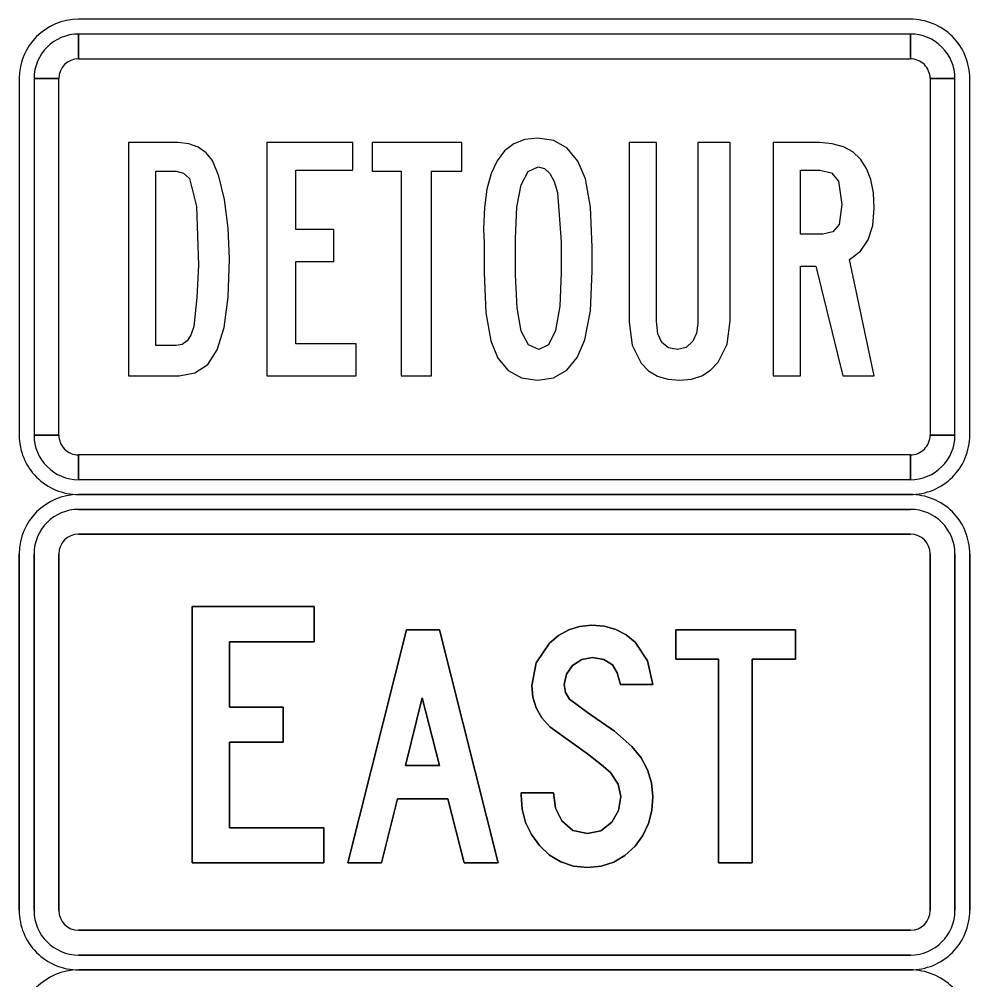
# Model space of a CAD drawing. Extents: x 10133 to 81668, y 5524 to 11018.
# Drawn here: x 28545.9 to 28645.9, y 9538.8 to 9639.8 of the extents above; entities that cross this region are included whole.
import ezdxf

# ---------------------------------------------------------------- set-up
doc = ezdxf.new("R2010")
doc.units = 0
doc.layers.add('DisPlatData', color=7, linetype='Continuous')
doc.layers.add('DisPropROW', color=7, linetype='Continuous')

msp = doc.modelspace()

# ---------------------------------------------------------------- linework, layer by layer
at = {"layer": 'DisPlatData'}
for p, q in [((28552.11, 9589.83), (28639.61, 9589.83)), ((28639.61, 9589.83), (28552.11, 9589.83)), ((28552.11, 9589.83), (28552.11, 9589.83)), ((28552.11, 9589.83), (28552.11, 9589.83)), ((28552.11, 9589.83), (28639.61, 9589.83)), ((28639.61, 9589.83), (28552.11, 9589.83)), ((28639.61, 9589.83), (28639.61, 9589.83)), ((28639.61, 9589.83), (28639.61, 9589.83)), ((28639.61, 9588.27), (28552.11, 9588.27)), ((28552.11, 9588.27), (28552.11, 9588.27)), ((28552.11, 9588.27), (28639.61, 9588.27)), ((28552.11, 9585.66), (28552.11, 9585.66)), ((28552.11, 9585.66), (28639.61, 9585.66)), ((28639.61, 9585.66), (28552.11, 9585.66)), ((28545.86, 9583.58), (28545.86, 9583.58)), ((28545.86, 9546.08), (28545.86, 9583.58)), ((28545.86, 9583.58), (28545.86, 9583.58)), ((28545.86, 9583.58), (28545.86, 9546.08)), ((28545.86, 9546.08), (28545.86, 9583.58)), ((28545.86, 9583.58), (28545.86, 9546.08)), ((28547.43, 9583.58), (28547.43, 9583.58)), ((28547.43, 9583.58), (28547.43, 9546.08)), ((28547.43, 9546.08), (28547.43, 9583.58)), ((28550.03, 9546.08), (28550.03, 9583.58)), ((28550.03, 9583.58), (28550.03, 9583.58)), ((28550.03, 9583.58), (28550.03, 9546.08)), ((28641.7, 9583.58), (28641.7, 9546.08)), ((28641.7, 9546.08), (28641.7, 9583.58)), ((28644.3, 9546.08), (28644.3, 9583.58)), ((28644.3, 9583.58), (28644.3, 9546.08)), ((28645.86, 9583.58), (28645.86, 9583.58)), ((28645.86, 9583.58), (28645.86, 9546.08)), ((28645.86, 9546.08), (28645.86, 9583.58)), ((28645.86, 9583.58), (28645.86, 9583.58)), ((28645.86, 9583.58), (28645.86, 9546.08)), ((28645.86, 9546.08), (28645.86, 9583.58)), ((28545.86, 9546.08), (28545.86, 9546.08)), ((28545.86, 9546.08), (28545.86, 9546.08)), ((28645.86, 9546.08), (28645.86, 9546.08)), ((28645.86, 9546.08), (28645.86, 9546.08)), ((28639.61, 9543.99), (28552.11, 9543.99)), ((28552.11, 9543.99), (28639.61, 9543.99)), ((28639.61, 9543.99), (28639.61, 9543.99)), ((28552.11, 9541.39), (28639.61, 9541.39)), ((28639.61, 9541.39), (28552.11, 9541.39)), ((28639.61, 9541.39), (28639.61, 9541.39)), ((28552.11, 9539.83), (28552.11, 9539.83)), ((28639.61, 9539.83), (28552.11, 9539.83)), ((28552.11, 9539.83), (28552.11, 9539.83)), ((28552.11, 9539.83), (28639.61, 9539.83)), ((28639.61, 9539.83), (28552.11, 9539.83)), ((28552.11, 9539.83), (28639.61, 9539.83)), ((28639.61, 9539.83), (28552.11, 9539.83)), ((28639.61, 9539.83), (28552.11, 9539.83)), ((28552.11, 9539.83), (28552.11, 9539.83)), ((28552.11, 9539.83), (28639.61, 9539.83)), ((28552.11, 9539.83), (28552.11, 9539.83)), ((28552.11, 9539.83), (28639.61, 9539.83)), ((28639.61, 9539.83), (28639.61, 9539.83)), ((28639.61, 9539.83), (28639.61, 9539.83)), ((28639.61, 9539.83), (28639.61, 9539.83)), ((28639.61, 9539.83), (28639.61, 9539.83))]:
    msp.add_line(p, q, dxfattribs=at)
for points in [[(28577.91, 9554.78), (28567.98, 9554.78), (28567.98, 9563.77), (28573.62, 9563.77), (28573.62, 9567.47), (28567.98, 9567.47), (28567.98, 9574.34), (28576.88, 9574.34), (28576.88, 9578.05), (28564.04, 9578.05), (28564.04, 9551.08), (28577.91, 9551.08), (28577.91, 9554.78)], [(28577.91, 9551.08), (28564.04, 9551.08), (28564.04, 9578.05), (28576.88, 9578.05), (28576.88, 9574.34), (28567.98, 9574.34), (28567.98, 9567.47), (28573.62, 9567.47), (28573.62, 9563.77), (28567.98, 9563.77), (28567.98, 9554.78), (28577.91, 9554.78), (28577.91, 9551.08)], [(28598.68, 9558.44), (28598.68, 9558.22), (28598.79, 9556.73), (28599.14, 9555.34), (28599.74, 9554.07), (28600.58, 9552.92), (28601.64, 9551.9), (28602.84, 9551.18), (28604.16, 9550.74), (28605.63, 9550.6), (28607.09, 9550.73), (28608.42, 9551.16), (28609.59, 9551.86), (28610.65, 9552.85), (28611.47, 9553.98), (28612.05, 9555.24), (28612.41, 9556.6), (28612.52, 9558.08), (28612.38, 9559.5), (28611.97, 9560.86), (28611.28, 9562.13), (28610.32, 9563.34), (28608.47, 9564.94), (28605.63, 9566.89), (28603.74, 9568.3), (28603.34, 9569.02), (28603.2, 9569.83), (28603.42, 9570.93), (28604.08, 9571.85), (28605.04, 9572.48), (28606.17, 9572.69), (28607.38, 9572.49), (28608.27, 9571.9), (28608.75, 9571.07), (28609.12, 9569.84), (28612.52, 9569.84), (28611.97, 9572.34), (28610.67, 9574.31), (28609.72, 9575.08), (28608.64, 9575.63), (28607.42, 9575.97), (28606.07, 9576.08), (28604.82, 9575.96), (28603.67, 9575.6), (28602.61, 9575.01), (28601.65, 9574.18), (28600.25, 9572.13), (28599.79, 9569.74), (28599.91, 9568.5), (28600.26, 9567.38), (28600.84, 9566.33), (28601.67, 9565.39), (28605.65, 9562.54), (28607.13, 9561.41), (28608.05, 9560.58), (28608.86, 9559.35), (28609.14, 9558.05), (28608.9, 9556.6), (28608.2, 9555.37), (28607.04, 9554.47), (28605.63, 9554.16), (28604.12, 9554.5), (28602.95, 9555.5), (28602.27, 9556.84), (28602.07, 9558.44), (28598.68, 9558.44)], [(28602.07, 9558.44), (28602.27, 9556.84), (28602.95, 9555.5), (28604.12, 9554.5), (28605.63, 9554.16), (28607.04, 9554.47), (28608.2, 9555.37), (28608.9, 9556.6), (28609.14, 9558.05), (28608.86, 9559.35), (28608.05, 9560.58), (28607.13, 9561.41), (28605.65, 9562.54), (28601.67, 9565.39), (28600.84, 9566.33), (28600.26, 9567.38), (28599.91, 9568.5), (28599.79, 9569.74), (28600.25, 9572.13), (28601.65, 9574.18), (28602.61, 9575.01), (28603.67, 9575.6), (28604.82, 9575.96), (28606.07, 9576.08), (28607.42, 9575.97), (28608.64, 9575.63), (28609.72, 9575.08), (28610.67, 9574.31), (28611.97, 9572.34), (28612.52, 9569.84), (28609.12, 9569.84), (28608.75, 9571.07), (28608.27, 9571.9), (28607.38, 9572.49), (28606.17, 9572.69), (28605.04, 9572.48), (28604.08, 9571.85), (28603.42, 9570.93), (28603.2, 9569.83), (28603.34, 9569.02), (28603.74, 9568.3), (28605.63, 9566.89), (28608.47, 9564.94), (28610.32, 9563.34), (28611.28, 9562.13), (28611.97, 9560.86), (28612.38, 9559.5), (28612.52, 9558.08), (28612.41, 9556.6), (28612.05, 9555.24), (28611.47, 9553.98), (28610.65, 9552.85), (28609.59, 9551.86), (28608.42, 9551.16), (28607.09, 9550.73), (28605.63, 9550.6), (28604.16, 9550.74), (28602.84, 9551.18), (28601.64, 9551.9), (28600.58, 9552.92), (28599.74, 9554.07), (28599.14, 9555.34), (28598.79, 9556.73), (28598.68, 9558.22), (28598.68, 9558.44), (28602.07, 9558.44)], [(28580.43, 9551.08), (28583.99, 9551.08), (28585.65, 9557.83), (28590.94, 9557.83), (28592.68, 9551.08), (28596.26, 9551.08), (28590.07, 9575.6), (28586.61, 9575.6), (28580.43, 9551.08)], [(28586.61, 9575.6), (28590.07, 9575.6), (28596.26, 9551.08), (28592.68, 9551.08), (28590.94, 9557.83), (28585.65, 9557.83), (28583.99, 9551.08), (28580.43, 9551.08), (28586.61, 9575.6)], [(28619.41, 9551.08), (28622.97, 9551.08), (28622.97, 9572.52), (28627.54, 9572.52), (28627.54, 9575.6), (28614.93, 9575.6), (28614.93, 9572.52), (28619.41, 9572.52), (28619.41, 9551.08)], [(28619.41, 9572.52), (28614.93, 9572.52), (28614.93, 9575.6), (28627.54, 9575.6), (28627.54, 9572.52), (28622.97, 9572.52), (28622.97, 9551.08), (28619.41, 9551.08), (28619.41, 9572.52)], [(28586.51, 9561.32), (28588.24, 9568.44), (28590.07, 9561.32), (28586.51, 9561.32)], [(28590.07, 9561.32), (28588.24, 9568.44), (28586.51, 9561.32), (28590.07, 9561.32)]]:
    msp.add_lwpolyline(points, dxfattribs=at)
for centre, radius, start, end in [((28552.11, 9583.58), 6.25, 90.0002, 179.9998), ((28552.11, 9583.58), 6.25, 90.0002, 179.9998), ((28552.11, 9583.58), 6.25, 90.0002, 179.9998), ((28552.11, 9583.58), 6.25, 90.0002, 179.9998), ((28639.61, 9583.58), 6.25, 0, 90.0002), ((28639.61, 9583.58), 6.25, 0, 90.0002), ((28639.61, 9583.58), 6.25, 0, 90.0002), ((28639.61, 9583.58), 6.25, 0, 90.0002), ((28552.11, 9583.58), 4.69, 90.0002, 179.9998), ((28552.11, 9583.58), 4.69, 90.0002, 179.9998), ((28639.61, 9583.58), 4.69, 0, 90), ((28639.61, 9583.58), 4.69, 0, 90), ((28552.11, 9583.58), 2.08, 90.0002, 179.9998), ((28552.11, 9583.58), 2.08, 90.0002, 179.9998), ((28639.61, 9583.58), 2.08, 0, 90), ((28639.61, 9583.58), 2.08, 0, 90), ((28552.11, 9546.08), 6.25, 179.9998, 270.0001), ((28552.11, 9546.08), 6.25, 179.9998, 270.0001), ((28552.11, 9546.08), 6.25, 179.9998, 270.0001), ((28552.11, 9546.08), 6.25, 179.9998, 270.0001), ((28552.11, 9546.08), 4.69, 180, 270), ((28552.11, 9546.08), 4.69, 180, 270), ((28552.11, 9546.08), 2.08, 180, 270), ((28552.11, 9546.08), 2.08, 180, 270), ((28639.61, 9546.08), 6.25, 270.0001, 0.0003), ((28639.61, 9546.08), 6.25, 270.0001, 0.0003), ((28639.61, 9546.08), 6.25, 270.0001, 0.0003), ((28639.61, 9546.08), 4.69, 270.0001, 0), ((28639.61, 9546.08), 2.08, 270.0001, 0), ((28639.61, 9546.08), 6.25, 270.0001, 0.0003), ((28639.61, 9546.08), 4.69, 270.0001, 0), ((28639.61, 9546.08), 2.08, 270.0001, 0), ((28552.11, 9533.58), 6.25, 90.0002, 179.9998), ((28552.11, 9533.58), 6.25, 90.0002, 179.9998), ((28552.11, 9533.58), 6.25, 90.0002, 179.9998), ((28552.11, 9533.58), 6.25, 90.0002, 179.9998), ((28639.61, 9533.58), 6.25, 0, 90.0002), ((28639.61, 9533.58), 6.25, 0, 90.0002), ((28639.61, 9533.58), 6.25, 0, 90.0002), ((28639.61, 9533.58), 6.25, 0, 90.0002)]:
    msp.add_arc(centre, radius, start, end, dxfattribs=at)
at = {"layer": 'DisPropROW'}
for p, q in [((28639.61, 9639.83), (28552.11, 9639.83)), ((28552.11, 9635.66), (28552.11, 9638.24)), ((28639.61, 9638.24), (28639.61, 9635.66)), ((28545.86, 9633.58), (28545.86, 9596.08)), ((28547.42, 9633.58), (28550.03, 9633.58)), ((28641.7, 9633.58), (28644.3, 9633.58)), ((28645.86, 9596.08), (28645.86, 9633.58)), ((28550.03, 9596.08), (28547.42, 9596.08)), ((28644.3, 9596.08), (28641.7, 9596.08)), ((28552.11, 9591.41), (28552.11, 9593.99)), ((28639.61, 9593.99), (28639.61, 9591.41)), ((28552.11, 9589.83), (28639.61, 9589.83))]:
    msp.add_line(p, q, dxfattribs=at)
for points in [[(28639.61, 9638.24), (28552.11, 9638.24), (28552.11, 9635.66), (28639.61, 9635.66), (28639.61, 9638.24)], [(28547.42, 9633.58), (28547.42, 9596.08), (28550.03, 9596.08), (28550.03, 9633.58), (28547.42, 9633.58)], [(28644.3, 9596.08), (28644.3, 9633.58), (28641.7, 9633.58), (28641.7, 9596.08), (28644.3, 9596.08)], [(28571.91, 9602.33), (28581.3, 9602.33), (28581.3, 9605.69), (28574.95, 9605.69), (28574.95, 9614.35), (28578.95, 9614.35), (28578.95, 9617.71), (28574.95, 9617.71), (28574.95, 9623.96), (28580.96, 9623.96), (28580.96, 9626.85), (28571.91, 9626.85)], [(28583.01, 9626.85), (28583.01, 9623.84), (28586.05, 9623.84), (28586.05, 9602.33), (28589.22, 9602.33), (28589.22, 9623.84), (28592.41, 9623.84), (28592.41, 9626.85)], [(28610.03, 9626.85), (28610.03, 9607.96), (28610.34, 9605.53), (28611.29, 9603.64), (28612.06, 9602.85), (28613, 9602.29), (28614.09, 9601.95), (28615.35, 9601.85), (28616.58, 9601.96), (28617.66, 9602.32), (28618.6, 9602.9), (28619.4, 9603.74), (28620.34, 9605.66), (28620.66, 9608.11), (28620.66, 9626.85), (28617.24, 9626.85), (28617.24, 9607.81), (28617.11, 9606.79), (28616.74, 9605.95), (28616.04, 9605.29), (28615.12, 9605.07), (28614.15, 9605.25), (28613.46, 9605.81), (28613.05, 9606.74), (28612.91, 9608.06), (28612.91, 9626.85)], [(28552.11, 9591.41), (28639.61, 9591.41), (28639.61, 9593.99), (28552.11, 9593.99), (28552.11, 9591.41)]]:
    msp.add_lwpolyline(points, close=True, dxfattribs=at)
for points in [[(28606.14, 9615.83), (28605.96, 9620.06), (28605.43, 9623.04), (28604.62, 9624.91), (28603.52, 9626.25), (28602.11, 9627.06), (28600.4, 9627.33), (28599.07, 9627.18), (28597.91, 9626.73), (28596.93, 9625.97), (28596.14, 9624.94), (28595.5, 9623.59), (28595.07, 9621.95), (28594.8, 9620.01), (28594.72, 9617.78), (28594.77, 9616.3), (28594.77, 9613.19), (28594.94, 9608.95), (28595.46, 9606.01), (28596.22, 9604.18), (28597.31, 9602.88), (28598.7, 9602.11), (28600.4, 9601.85), (28602.08, 9602.11), (28603.48, 9602.9), (28604.57, 9604.23), (28605.37, 9606.09), (28605.95, 9609.14), (28606.14, 9613.34), (28606.14, 9615.83)], [(28557.35, 9602.33), (28562.69, 9602.33), (28564.35, 9602.62), (28565.7, 9603.51), (28566.69, 9605.05), (28567.41, 9607.41), (28567.84, 9610.6), (28567.98, 9614.61), (28567.84, 9617.85), (28567.46, 9620.86), (28566.88, 9623.33), (28566.2, 9624.96), (28565.52, 9625.78), (28564.7, 9626.37), (28563.7, 9626.73), (28562.56, 9626.85), (28557.35, 9626.85), (28557.35, 9602.33)], [(28635.82, 9619.96), (28635.73, 9621.57), (28635.45, 9622.96), (28635.01, 9624.14), (28634.37, 9625.12), (28633.56, 9625.87), (28632.57, 9626.41), (28631.4, 9626.73), (28630.06, 9626.85), (28625.19, 9626.85), (28625.19, 9602.33), (28628.07, 9602.33), (28628.07, 9613.85), (28629.68, 9613.85), (28632.5, 9602.33), (28635.82, 9602.33), (28633.22, 9614.54), (28634.35, 9615.42), (28635.16, 9616.62), (28635.65, 9618.13), (28635.82, 9619.96)], [(28602.86, 9616.4), (28602.89, 9613.2), (28602.74, 9609.64), (28602.29, 9607.1), (28601.54, 9605.57), (28600.51, 9605.07), (28599.44, 9605.56), (28598.68, 9607.03), (28598.23, 9609.48), (28598.08, 9612.93), (28598.08, 9616.77), (28598.22, 9620.06), (28598.67, 9622.41), (28599.4, 9623.82), (28600.44, 9624.29), (28601.13, 9624.11), (28601.7, 9623.61), (28602.15, 9622.76), (28602.48, 9621.59), (28602.86, 9616.4)], [(28560.23, 9605.49), (28560.23, 9623.84), (28562.37, 9623.84), (28563.13, 9623.64), (28563.79, 9623.07), (28564.5, 9620.14), (28564.74, 9613.95), (28564.56, 9610.54), (28564.23, 9607.49), (28563.93, 9606.61), (28563.52, 9605.98), (28563, 9605.61), (28562.38, 9605.49), (28560.23, 9605.49)], [(28632.4, 9620.34), (28632.11, 9618.24), (28631.45, 9617.48), (28630.42, 9617.23), (28628.07, 9617.23), (28628.07, 9623.96), (28630.1, 9623.96), (28631.3, 9623.67), (28632.06, 9622.79), (28632.4, 9620.34)]]:
    msp.add_lwpolyline(points, dxfattribs=at)
for centre, radius, start, end in [((28552.11, 9633.58), 6.25, 90.0002, 179.9998), ((28639.61, 9633.58), 6.25, 0, 90.0002), ((28552.11, 9633.58), 4.69, 90.0002, 179.9998), ((28639.61, 9633.58), 4.69, 0, 90.0002), ((28552.11, 9633.58), 2.08, 90.0002, 179.9998), ((28639.61, 9633.58), 2.08, 0, 90.0002), ((28552.11, 9596.08), 6.25, 179.9998, 270.0001), ((28552.11, 9596.08), 4.69, 179.9998, 270.0001), ((28552.11, 9596.08), 2.08, 179.9998, 270.0001), ((28639.61, 9596.08), 6.25, 270.0001, 0.0003), ((28639.61, 9596.08), 4.69, 270.0001, 0.0003), ((28639.61, 9596.08), 2.08, 270.0001, 0.0003)]:
    msp.add_arc(centre, radius, start, end, dxfattribs=at)

doc.saveas('drawing.dxf')
